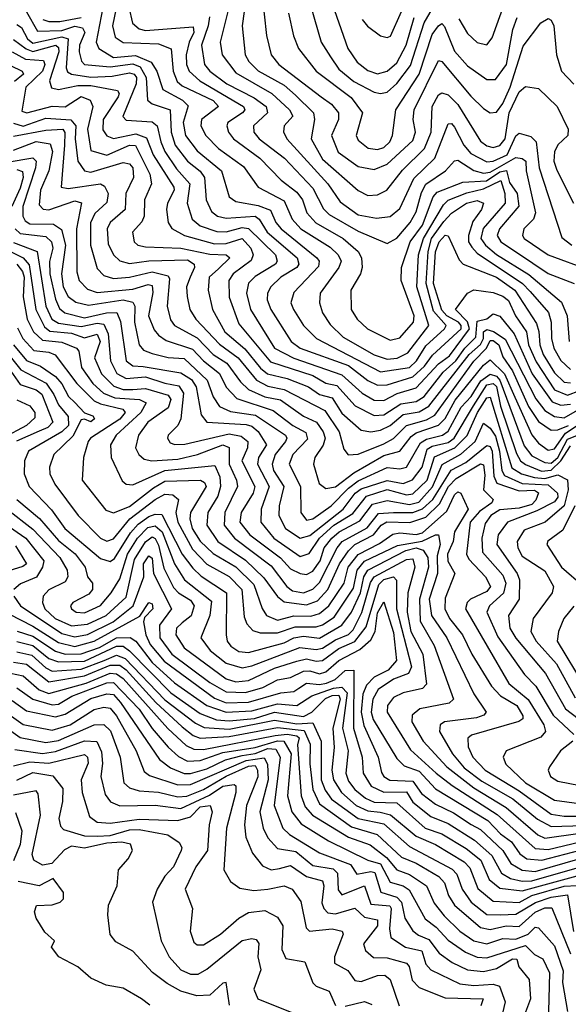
# Model space of a CAD drawing. Extents: x 1308313 to 1441400, y 959662 to 1036319.
# Tile 466 of 656: x 1399794 to 1401498, y 969498 to 972554. Entities that reach past the tile are written whole.
import ezdxf

# ---------------------------------------------------------------- set-up
doc = ezdxf.new("R2010")
doc.units = 0

msp = doc.modelspace()

# ---------------------------------------------------------------- linework, layer by layer
at = {"layer": '0CON10XD'}
for points in [[(1400538.9, 972705), (1400560.8, 972505), (1400574.9, 972444.9), (1400599.2, 972415), (1400730, 972315), (1400762.4, 972292.4), (1400783.7, 972265), (1400784.1, 972245), (1400762.4, 972195), (1400782.9, 972142.9), (1400845, 972099), (1400895, 972089), (1400935, 972105.5), (1401015, 972179), (1401023.8, 972205), (1401015.7, 972245), (1401019, 972275), (1401095, 972428), (1401105, 972424.7), (1401195, 972316.9), (1401235, 972279.3), (1401255, 972265.8), (1401275, 972267.4), (1401295, 972294.8), (1401317.9, 972345), (1401357.6, 972472.4), (1401412.2, 972545), (1401435, 972558.5), (1401445, 972553.2), (1401453.3, 972535), (1401461.4, 972445), (1401477, 972395), (1401515, 972354.8)], [(1400501.7, 972655), (1400485.2, 972535.2), (1400494.8, 972445), (1400506, 972425), (1400535, 972396.1), (1400615, 972351.4), (1400650.6, 972320.6), (1400706.7, 972265), (1400709.5, 972245), (1400699.7, 972185), (1400735, 972121), (1400845, 972023.9), (1400875, 972009), (1400905, 972010.4), (1400934.6, 972025.4), (1400982.5, 972087.5), (1401051.4, 972155), (1401072.3, 972205), (1401074.9, 972285.1), (1401095, 972321.4), (1401105, 972327.4), (1401125, 972321.3), (1401155, 972291.7), (1401225, 972177.3), (1401245, 972162.5), (1401265, 972157.9), (1401285, 972163.9), (1401302.1, 972185), (1401314.5, 972265), (1401345, 972330.7), (1401365, 972346.9), (1401405, 972340.6), (1401463.2, 972285), (1401497.6, 972215), (1401496.2, 972195), (1401465, 972165.8), (1401455.3, 972144.7), (1401453.1, 972115), (1401462.8, 972087.3), (1401514, 971985)], [(1400098.8, 972615), (1400082, 972535), (1400090.6, 972500.6), (1400115, 972483.8), (1400225, 972479.9), (1400264.3, 972464.3), (1400270.5, 972395), (1400282.8, 972362.8), (1400299.1, 972349.1), (1400395, 972303.4), (1400411.2, 972285), (1400358.8, 972245), (1400356.5, 972225), (1400372.5, 972195), (1400411.3, 972155), (1400488.9, 972098.9), (1400534.2, 972034.1), (1400615, 971992.3), (1400639.9, 971935), (1400666.8, 971905), (1400757.9, 971847.9), (1400783.2, 971825), (1400792.9, 971805), (1400784.8, 971785), (1400727, 971705), (1400724.7, 971675.2), (1400734.9, 971644.9), (1400757.9, 971607.9), (1400799, 971569), (1400895, 971514.3), (1400935, 971500.9), (1400966.2, 971503.8), (1400999.9, 971520.1), (1401065.1, 971605), (1401027.8, 971725), (1401032.5, 971825), (1401047.9, 971875), (1401110.6, 971979.4), (1401125.3, 971994.7), (1401182.8, 972017.2), (1401235, 972029.3), (1401288.3, 972055), (1401301.1, 972015), (1401302.3, 971985), (1401233.3, 971906.7), (1401226.4, 971875), (1401240.4, 971855), (1401275, 971825.7), (1401375, 971763.8), (1401477.3, 971677.3), (1401494.9, 971634.9), (1401501, 971555)], [(1400698.3, 972595), (1400730.8, 972485), (1400759.1, 972439.1), (1400785, 972400.7), (1400832.2, 972362.2), (1400895, 972329.4), (1400915, 972325.2), (1400935, 972329.8), (1400965, 972356.1), (1401007.9, 972412.1), (1401050.3, 972545), (1401101.6, 972635)], [(1400757.8, 972625), (1400813.4, 972465), (1400842.7, 972422.7), (1400875, 972397.2), (1400905, 972386.3), (1400935, 972394.4), (1400965, 972420.7), (1400994.6, 972475.4), (1401019, 972561)], [(1400052.5, 972592.5), (1400031.4, 972485), (1400039.6, 972465), (1400085, 972437.2), (1400153.4, 972443.4), (1400202.3, 972422.3), (1400220, 972395), (1400238.1, 972338.1), (1400299.8, 972305), (1400316.9, 972286.9), (1400301.8, 972235), (1400309.2, 972195), (1400345, 972147), (1400421.3, 972085), (1400445, 972004.1), (1400465, 971989.7), (1400535, 971978.1), (1400573, 971963), (1400589.7, 971925), (1400605.7, 971905), (1400716.7, 971815), (1400724.3, 971805), (1400722, 971788), (1400645, 971707.5), (1400636, 971675), (1400644.4, 971655), (1400675.2, 971605), (1400715.7, 971565), (1400915, 971460.9), (1401005, 971475.1), (1401026.2, 971495), (1401055, 971541.9), (1401113.9, 971595), (1401118.5, 971605), (1401079.3, 971649.3), (1401056.2, 971735), (1401063, 971835), (1401073.2, 971875), (1401111.6, 971928.4), (1401135, 971953.5), (1401182.1, 971985), (1401215, 971992.7), (1401234.1, 971985), (1401228.7, 971965), (1401201.7, 971928.3), (1401187.9, 971885), (1401187.8, 971865), (1401198, 971848), (1401215, 971829.3), (1401356, 971736), (1401379.7, 971710.3), (1401436.1, 971645), (1401444.9, 971615), (1401445.5, 971565), (1401453.3, 971535), (1401475, 971496.7), (1401505, 971468.3)], [(1400133.3, 972593.3), (1400143.9, 972543.9), (1400165, 972525.8), (1400185, 972521.3), (1400332.7, 972532.7), (1400335.1, 972515), (1400320, 972485), (1400311.1, 972445), (1400312.3, 972415), (1400320.1, 972395), (1400353.4, 972365), (1400489, 972285), (1400493.5, 972275), (1400485.7, 972265), (1400440.6, 972235), (1400437.2, 972225), (1400442.5, 972205), (1400458, 972185), (1400539.4, 972125), (1400605.9, 972055.9), (1400655, 972019.2), (1400672.7, 971995), (1400686.3, 971955), (1400713.7, 971923.7), (1400798.4, 971875), (1400845.6, 971835), (1400855.7, 971815), (1400858, 971785), (1400852.4, 971765), (1400822.2, 971715), (1400823.7, 971655), (1400842.4, 971625), (1400874.1, 971595), (1400945, 971559.4), (1400975, 971566.4), (1401017.6, 971615), (1401019.3, 971635), (1400979, 971745), (1400979.7, 971785), (1401007.2, 971865), (1401045, 971916.9), (1401078.7, 972005), (1401090.5, 972019.5), (1401170.2, 972049.8), (1401243.8, 972053.8), (1401285, 972082.1), (1401306.2, 972086.2), (1401315, 972049.3), (1401338.9, 972015), (1401344.1, 971975.9), (1401284.6, 971905), (1401276.7, 971885), (1401288, 971865), (1401340.5, 971830.5), (1401435, 971766.1), (1401516.2, 971735)], [(1400446.6, 972605), (1400416.8, 972485), (1400422.7, 972445), (1400465, 972389.8), (1400577, 972325), (1400632.4, 972275), (1400642.2, 972255), (1400615.9, 972225), (1400613.5, 972206.5), (1400624, 972185), (1400750.9, 972045), (1400789.2, 971989.2), (1400845, 971948.7), (1400901.9, 971938.1), (1400945, 971944), (1400975, 971968.1), (1401018.4, 972061.6), (1401083.5, 972125), (1401125, 972231.6), (1401135, 972232.6), (1401145, 972221.1), (1401173.9, 972165), (1401195, 972138.6), (1401245, 972113.7), (1401265, 972114.8), (1401307.7, 972135), (1401335, 972194.3), (1401345, 972202.6), (1401382.1, 972192.1), (1401398, 972175), (1401407.8, 972095), (1401478, 971878), (1401508.7, 971855)], [(1401157.5, 972557.5), (1401185, 972512.1), (1401215, 972484), (1401245, 972476.5), (1401262, 972498), (1401300.2, 972605)], [(1399815, 972579.2), (1399849.2, 972519.2), (1399925, 972520.8), (1399965, 972534.3), (1399988.8, 972528.8), (1399996.5, 972515), (1399980, 972475), (1399979.2, 972455), (1399986, 972426), (1399994.9, 972414.9), (1400075, 972408.2), (1400145, 972417.9), (1400167.8, 972407.7), (1400187.3, 972375), (1400190.7, 972305), (1400205, 972292.8), (1400261.5, 972275), (1400264.1, 972205), (1400277.1, 972165), (1400315, 972114.8), (1400354.1, 972084.1), (1400368.3, 972065), (1400373.6, 971995), (1400389.3, 971959.3), (1400408.2, 971945), (1400435, 971938.3), (1400525, 971944.9), (1400538.1, 971935), (1400562.8, 971895), (1400656.1, 971815), (1400661.3, 971795), (1400655.2, 971785), (1400605.3, 971755.3), (1400573.9, 971725), (1400564.1, 971705), (1400562.7, 971685), (1400574.4, 971655), (1400637, 971555), (1400665.3, 971535), (1400815, 971480.8), (1400875, 971433.9), (1400905, 971420.2), (1400935, 971420.7), (1401015, 971445.4), (1401050.9, 971479.1), (1401076.5, 971513.5), (1401164.8, 971595), (1401165.2, 971605), (1401157, 971615), (1401121.1, 971635), (1401105, 971653.1), (1401079.5, 971735), (1401085.7, 971834.3), (1401096.9, 971865), (1401115, 971885.6), (1401125, 971883.9), (1401159.3, 971809.3), (1401171.8, 971795), (1401275, 971755.1), (1401331.9, 971715), (1401398.8, 971611.2), (1401406.8, 971586.8), (1401409.1, 971545), (1401420.3, 971515), (1401455, 971457.9), (1401485, 971429.4), (1401505, 971426.6)], [(1399865.4, 972555.4), (1399885, 972548.5), (1399918.8, 972548.8), (1399985, 972561.7)], [(1400383.7, 972563.7), (1400379, 972535), (1400359.1, 972475), (1400368.1, 972415), (1400384.1, 972395), (1400437, 972355), (1400522.4, 972312.4), (1400559.8, 972285), (1400563.3, 972265), (1400520.2, 972225), (1400521.6, 972205), (1400538.1, 972185), (1400616.2, 972125), (1400705, 972031.9), (1400737.5, 971967.5), (1400755, 971949.9), (1400845, 971897.8), (1400935, 971860), (1400965, 971876), (1401006.6, 971925), (1401025, 971958.4), (1401041.7, 972018.3), (1401055, 972044.2), (1401116.8, 972085), (1401145, 972116.2), (1401155, 972118.6), (1401205, 972086), (1401235, 972077.9), (1401255, 972081.3), (1401335, 972126.9), (1401355, 972123.4), (1401366, 972115), (1401366.7, 972085), (1401395.7, 971955), (1401389.8, 971935), (1401359.7, 971905), (1401356.2, 971885), (1401361.4, 971875), (1401435, 971824.3), (1401565, 971777.4)], [(1400629, 972575), (1400644.2, 972504.2), (1400659.5, 972465), (1400715, 972394.8), (1400823.3, 972313.3), (1400858.6, 972265), (1400839.5, 972195), (1400845, 972180), (1400876.1, 972156.1), (1400905, 972151.6), (1400925, 972157.5), (1400943.3, 972175), (1400951.7, 972195), (1400962, 972275), (1401034.9, 972385), (1401075, 972508.4), (1401095, 972535.3), (1401105, 972543.1), (1401113.1, 972533.1), (1401145, 972456.5), (1401185, 972410.9), (1401245, 972368.8), (1401271.5, 972368.5), (1401306.4, 972415), (1401326.1, 972523.9), (1401339.2, 972560.8)], [(1400857.4, 972555), (1400874.1, 972534.1), (1400915, 972504.6), (1400935, 972498.7), (1400946.2, 972503.8), (1400979.9, 972580.1)], [(1399785, 972539.4), (1399800, 972530), (1399818.1, 972495), (1399835, 972481.6), (1399925, 972501.1), (1399944.7, 972495), (1399938.6, 972405), (1399942.8, 972392.8), (1399954.6, 972385), (1400015, 972376.5), (1400081, 972379), (1400135, 972389.8), (1400149.7, 972385), (1400157.2, 972375), (1400156.1, 972355), (1400114.2, 972254.2), (1400125, 972242.7), (1400205, 972237.2), (1400221.3, 972225), (1400231.9, 972175), (1400245, 972145.2), (1400281.1, 972091.1), (1400322.7, 972045), (1400314.5, 971985), (1400330.2, 971935), (1400355, 971914.6), (1400406.8, 971896.8), (1400435, 971895.7), (1400485, 971909.5), (1400505, 971906.5), (1400588.7, 971825), (1400593.9, 971805), (1400588.7, 971795), (1400525, 971756.8), (1400505, 971736.7), (1400498.9, 971705), (1400510.7, 971655), (1400585.6, 971535), (1400645, 971503.4), (1400795, 971452.3), (1400857.6, 971395), (1400895, 971373.5), (1400925, 971372.3), (1400966.4, 971393.6), (1401025, 971411.7), (1401095, 971486.6), (1401129.4, 971510.6), (1401191.3, 971595), (1401185, 971616.8), (1401147.8, 971655), (1401185, 971705.9), (1401205, 971716.1), (1401265, 971707.8), (1401295, 971696.3), (1401312.2, 971682.2), (1401333.8, 971635), (1401367.8, 971585), (1401374.4, 971545), (1401398.2, 971491.8), (1401455, 971405.3), (1401495, 971388.9), (1401533.5, 971403.5)], [(1399775, 972493.1), (1399814, 972464), (1399835, 972455.9), (1399906.4, 972475), (1399915, 972468), (1399916, 972455), (1399886.2, 972365), (1399892.5, 972342.5), (1399915, 972337.9), (1399975, 972350.2), (1400015, 972350.5), (1400098.1, 972335), (1400103.1, 972325), (1400100.1, 972315), (1400052.8, 972245), (1400052.5, 972212.5), (1400065, 972194), (1400085, 972186), (1400155, 972200.6), (1400187.8, 972187.8), (1400209, 972135), (1400273.2, 972035), (1400274.2, 972025), (1400253.5, 971985), (1400250.2, 971965), (1400255.1, 971925.2), (1400266.3, 971906.3), (1400306, 971885), (1400398.9, 971858.9), (1400435, 971859.8), (1400485, 971875.3), (1400511.5, 971845), (1400519.2, 971825), (1400513.4, 971806.6), (1400457.3, 971765), (1400443.5, 971745), (1400445, 971693.1), (1400475, 971610), (1400572.8, 971492.8), (1400705, 971450.1), (1400745, 971425.8), (1400779.1, 971419.1), (1400835.7, 971355.7), (1400895, 971325.4), (1400925, 971327.7), (1400978, 971362), (1401025, 971369.6), (1401050.3, 971385), (1401109.8, 971460.2), (1401148.9, 971495), (1401176.3, 971535), (1401210.9, 971569.1), (1401215, 971618.8), (1401244.7, 971625.3), (1401265, 971640.9), (1401285, 971633.8), (1401329.5, 971579.5), (1401385.4, 971455.4), (1401447.6, 971367.6), (1401475, 971358.2), (1401505, 971360.4)], [(1399770.3, 972455), (1399812, 972432), (1399868.1, 972428.1), (1399872.6, 972415), (1399865, 972395), (1399813.3, 972345), (1399800.5, 972270.5), (1399815.7, 972265.7), (1399895, 972286.5), (1399935.6, 972284.4), (1399985, 972315.7), (1400012.6, 972305), (1400020.7, 972285), (1400004.7, 972215), (1400015, 972148.2), (1400065, 972134), (1400135, 972165.1), (1400154.2, 972164.2), (1400197.9, 972075), (1400203.1, 972045), (1400182, 971995), (1400181, 971945), (1400173, 971927), (1400144.2, 971895), (1400149.1, 971865), (1400160.9, 971855), (1400185, 971849.4), (1400295, 971845.5), (1400385, 971826.4), (1400435, 971824.4), (1400447, 971815), (1400411.3, 971781.3), (1400383, 971755), (1400378.9, 971715), (1400393.1, 971655), (1400431, 971585), (1400493.1, 971533.1), (1400542.4, 971472.4), (1400563.8, 971455), (1400625, 971440.8), (1400690.9, 971415), (1400725, 971390.9), (1400765, 971380.6), (1400795, 971333.2), (1400855, 971280), (1400884.5, 971274.5), (1400915, 971280.2), (1400945, 971294.9), (1400985, 971328.6), (1401035, 971336.8), (1401065, 971354.2), (1401189.6, 971515), (1401225, 971546.2), (1401234.2, 971565), (1401235, 971585), (1401245, 971592.7), (1401266.1, 971586.1), (1401302.2, 971562.2), (1401397.2, 971377.2), (1401425, 971340.8), (1401455, 971322.6), (1401485, 971318.9), (1401595, 971381.2)], [(1399765, 972412.2), (1399801.7, 972395), (1399805.9, 972385), (1399777.7, 972362.3)], [(1399775, 972233.2), (1399805, 972224.3), (1399875, 972248.9), (1399953.2, 972243.2), (1399968.3, 972225), (1399965.8, 972185), (1399975, 972115.6), (1399994.8, 972085), (1400015, 972080.9), (1400115, 972111.1), (1400135, 972106.8), (1400145.1, 972095), (1400147.6, 972065), (1400123.5, 972015), (1400121.2, 971965), (1400075.2, 971925), (1400065.9, 971905), (1400068.8, 971858.8), (1400085, 971824.7), (1400105.4, 971805.4), (1400135, 971797.4), (1400195, 971805.6), (1400315, 971809.1), (1400336.1, 971795), (1400337.1, 971785), (1400323, 971755), (1400312.4, 971725), (1400313.9, 971695), (1400322.5, 971655), (1400340.6, 971625), (1400415, 971547.4), (1400472.9, 971505), (1400529.7, 971435), (1400565, 971416.9), (1400615, 971406.8), (1400741.4, 971341.4), (1400786.4, 971275), (1400800.8, 971220.8), (1400814, 971204), (1400845, 971206.1), (1400925, 971238.2), (1400955.5, 971254.5), (1400995.8, 971295), (1401057.3, 971312.7), (1401083.3, 971326.7), (1401205, 971494.4), (1401244, 971535), (1401255, 971558.6), (1401265, 971559), (1401282.7, 971545), (1401295, 971507.7), (1401324.7, 971464.7), (1401374, 971354), (1401405, 971307.5), (1401445, 971280), (1401465, 971281.4), (1401498.4, 971295)], [(1399775, 972192.7), (1399875, 972211.4), (1399928.4, 972215), (1399933.9, 972203.9), (1399933.4, 972165), (1399922.9, 972035), (1399945, 972030.2), (1400045, 972044.4), (1400057.8, 972037.8), (1400069.1, 972015), (1400065, 971986.8), (1400027, 971953), (1400014.1, 971924.1), (1400014, 971855), (1400035, 971782), (1400055, 971760.7), (1400085, 971751), (1400134.7, 971754.7), (1400205, 971772.1), (1400255, 971759.6), (1400259.5, 971749.5), (1400251.6, 971665), (1400262.4, 971622.4), (1400275, 971604.8), (1400345, 971566.7), (1400394.8, 971514.8), (1400437.8, 971487.8), (1400479.7, 971429.7), (1400505, 971406.3), (1400555, 971384), (1400604, 971374), (1400675, 971323.6), (1400715.5, 971305.5), (1400737.1, 971275), (1400742.5, 971255), (1400736.9, 971233.1), (1400710.6, 971195), (1400706.5, 971175), (1400723.8, 971115), (1400745, 971098.8), (1400775, 971104), (1400832, 971148), (1400925, 971201), (1400975, 971214.9), (1401009.6, 971260.4), (1401025, 971271.8), (1401095, 971295.3), (1401115, 971316.8), (1401146.5, 971373.5), (1401235, 971481.8), (1401255, 971498.2), (1401299.7, 971455), (1401332.1, 971382.1), (1401385, 971265.2), (1401405, 971239.3), (1401435, 971218.3), (1401455, 971222.4), (1401489.6, 971270.4), (1401575, 971327.4)], [(1399775, 972149.5), (1399845, 972176.5), (1399888.7, 972168.7), (1399896.3, 972145), (1399884.7, 972085), (1399859, 972025), (1399855, 971979.2), (1399866.4, 971966.4), (1399884.6, 971964.6), (1399965, 971992.6), (1399985.7, 971985.7), (1399970.6, 971905), (1399971.3, 971771.3), (1399978.3, 971745), (1400005, 971718.4), (1400035, 971707.6), (1400145, 971718.2), (1400192.9, 971732.9), (1400205, 971729), (1400207.7, 971707.7), (1400193.9, 971635), (1400212.1, 971592.1), (1400224.9, 971574.9), (1400248.7, 971558.7), (1400331.2, 971531.2), (1400365.1, 971495), (1400415, 971456.4), (1400435, 971414), (1400468.6, 971378.6), (1400581.2, 971341.2), (1400642.3, 971295), (1400683.1, 971273.1), (1400687.8, 971252.2), (1400642.3, 971205), (1400631.3, 971175), (1400666.2, 971105), (1400667.2, 971025), (1400685, 971001), (1400705, 971004.8), (1400761.7, 971045), (1400815, 971100.4), (1400845, 971122.5), (1400935, 971164.7), (1400975, 971159.7), (1400995, 971165.2), (1401038.7, 971241.3), (1401057.4, 971252.6), (1401107.1, 971265), (1401125, 971277.2), (1401165, 971351.8), (1401196.3, 971385), (1401226.6, 971433.4), (1401255, 971454.5), (1401275, 971447.8), (1401285, 971435.5), (1401361.1, 971231.1), (1401385, 971200.4), (1401425, 971180.2), (1401445, 971177.8), (1401465.5, 971195), (1401495, 971252.4), (1401524, 971264)], [(1399755, 972112.2), (1399835, 972126.1), (1399844.7, 972115), (1399843.3, 972095), (1399803.7, 971975), (1399803.3, 971945), (1399810.5, 971930.5), (1399825, 971920.5), (1399899.5, 971919.5), (1399923.4, 971903.4), (1399936.4, 971855), (1399923.6, 971765), (1399929.4, 971725), (1399945, 971695.6), (1399967.9, 971677.9), (1400008.1, 971668.1), (1400115, 971684.6), (1400145, 971677.1), (1400151.8, 971665), (1400150.9, 971615), (1400165.4, 971545.4), (1400179, 971529), (1400205, 971518.6), (1400255, 971505.8), (1400305, 971503), (1400376.5, 971435), (1400395, 971383.4), (1400415, 971353.3), (1400448.6, 971338.6), (1400526.4, 971326.4), (1400619.2, 971265), (1400624.2, 971255), (1400620.1, 971245), (1400587.8, 971205), (1400578.2, 971175), (1400582, 971155), (1400614.9, 971105), (1400599.6, 971045), (1400598.7, 971015), (1400619.1, 970975), (1400665, 970944.9), (1400695, 970953.3), (1400799, 971035), (1400835.6, 971084.4), (1400855, 971098.5), (1400935, 971124.4), (1400985, 971114.1), (1401014.5, 971125.5), (1401043.6, 971165), (1401059.3, 971220.7), (1401075, 971230.7), (1401125, 971242), (1401143.8, 971255), (1401203.8, 971356.2), (1401245, 971420.5), (1401265, 971425.4), (1401275, 971415.4), (1401287.8, 971355), (1401337.5, 971207.5), (1401349.1, 971185), (1401365, 971173.2), (1401415, 971153.3), (1401445, 971156), (1401475.2, 971184.8), (1401505, 971231.2)], [(1399785, 972089.8), (1399803, 972083), (1399804.7, 972065), (1399795, 972031.9), (1399769.4, 971975)], [(1399780.3, 971905), (1399795, 971891.1), (1399875, 971880.9), (1399893, 971865), (1399897.4, 971845), (1399886.2, 971803.8), (1399887.3, 971765), (1399905, 971687.2), (1399918.1, 971658.1), (1399934.6, 971644.6), (1399995, 971628.8), (1400064.1, 971644.1), (1400095.4, 971645), (1400107.5, 971617.5), (1400124.3, 971495), (1400145, 971479.4), (1400177.7, 971477.7), (1400295, 971458.4), (1400327.7, 971437.7), (1400342.6, 971415), (1400357.8, 971327.8), (1400375.4, 971305.4), (1400497.3, 971297.3), (1400515, 971292.4), (1400535, 971275.5), (1400560.7, 971235), (1400535.4, 971195), (1400532.4, 971175), (1400568.8, 971105), (1400543.7, 971035), (1400543.2, 970995), (1400583.6, 970945), (1400665, 970887.5), (1400693.1, 970896.9), (1400725.7, 970945), (1400769.6, 970985), (1400829, 971021), (1400871.4, 971075), (1400935, 971095.5), (1400995, 971079.9), (1401015, 971082.7), (1401059.6, 971125), (1401082.4, 971197.6), (1401145.2, 971224.8), (1401183.9, 971263.9), (1401215.7, 971335), (1401245, 971380.1), (1401255, 971382.8), (1401322.9, 971162.9), (1401352.1, 971145), (1401393.3, 971133.3), (1401425, 971129.8), (1401465, 971141.9), (1401495.8, 971125.8), (1401497.1, 971095), (1401485, 971044.9), (1401425.7, 970994.3), (1401360.8, 970969.2), (1401339.3, 970935), (1401340.8, 970915), (1401355, 970888.9), (1401425, 970843.7), (1401451.6, 970795), (1401447.5, 970775), (1401388.4, 970695), (1401381.6, 970655), (1401397.9, 970625), (1401461, 970555), (1401519.6, 970449.6)], [(1399775, 971863.1), (1399847.9, 971835), (1399875.1, 971665.1), (1399894.3, 971625), (1399915, 971612.5), (1399985, 971601.6), (1400035, 971612.5), (1400055, 971609.2), (1400068.9, 971578.9), (1400075.8, 971495), (1400096, 971456), (1400125, 971441), (1400185, 971445.3), (1400244.4, 971425.6), (1400287.9, 971417.9), (1400302.4, 971395), (1400294.9, 971315.2), (1400285.5, 971294.5), (1400255.4, 971265), (1400252.8, 971255), (1400261.3, 971241.3), (1400275.7, 971235.7), (1400307.2, 971237.2), (1400445, 971268.3), (1400481.4, 971261.4), (1400502.3, 971245), (1400501.8, 971225), (1400483.8, 971185), (1400524.4, 971105), (1400519, 971085), (1400481.8, 971025), (1400478, 970995), (1400509.3, 970955), (1400604, 970884), (1400635, 970850.1), (1400665, 970835.1), (1400685, 970832.4), (1400705, 970842.8), (1400727, 970875), (1400740.1, 970915), (1400764, 970945), (1400786.4, 970965), (1400850.9, 970999.1), (1400889.9, 971050.1), (1400935, 971061.7), (1401005, 971048.9), (1401033.4, 971056.6), (1401076.1, 971103.9), (1401106.2, 971173.8), (1401164.3, 971205.7), (1401209.2, 971245), (1401235, 971302.4), (1401255, 971286.7), (1401271.5, 971261.5), (1401284.2, 971215), (1401291.3, 971155), (1401299.7, 971139.7), (1401355, 971114.8), (1401435, 971110.9), (1401464.6, 971085), (1401465, 971071.8), (1401455, 971057.7), (1401400.6, 971029.4), (1401309.1, 970995), (1401280.4, 970955), (1401275.8, 970925), (1401339.3, 970835), (1401346.8, 970815), (1401345.2, 970755), (1401311.9, 970705), (1401316.6, 970665), (1401334.8, 970634.8), (1401427.1, 970525), (1401489.3, 970415), (1401567.7, 970355)], [(1399755, 971840.2), (1399805, 971815.1), (1399823, 971793), (1399844.6, 971655), (1399870.9, 971600.9), (1399887.9, 971587.9), (1399955, 971581.2), (1399995, 971566.9), (1400035, 971578.3), (1400043.6, 971555), (1400026.1, 971505), (1400048, 971455), (1400086.3, 971416.3), (1400115, 971406.5), (1400145, 971406.3), (1400185, 971409.3), (1400255, 971389.3), (1400263.5, 971375), (1400255, 971349.5), (1400192.3, 971305), (1400162.9, 971265), (1400154, 971225), (1400164.2, 971205), (1400180.5, 971190.5), (1400204.9, 971184.9), (1400285, 971189.9), (1400346.5, 971205), (1400425, 971234.4), (1400445, 971226), (1400444.3, 971175), (1400467.1, 971125), (1400470.1, 971105), (1400431.4, 971025), (1400429.5, 970985), (1400461.2, 970945), (1400575, 970859.1), (1400623.9, 970795), (1400641.8, 970781.8), (1400675, 970775.1), (1400705, 970786.2), (1400725, 970807.3), (1400779.6, 970915), (1400795.8, 970935), (1400873.3, 970976.7), (1400908.6, 971021.4), (1400955, 971024.7), (1401015, 971024.6), (1401045, 971035.5), (1401076.7, 971065), (1401133.8, 971156.2), (1401179.9, 971180.1), (1401245, 971232.6), (1401255, 971229.2), (1401261.2, 971215), (1401267.1, 971137.1), (1401276.1, 971116.1), (1401345, 971091.9), (1401393.4, 971093.4), (1401405.5, 971085.5), (1401397.6, 971062.4), (1401385, 971049.5), (1401345, 971038.1), (1401285, 971032.7), (1401257.7, 971015), (1401240, 970990), (1401229.9, 970945), (1401231.5, 970901.5), (1401295, 970830.5), (1401303.7, 970805), (1401296.4, 970773.6), (1401253.3, 970735), (1401245.2, 970714.8), (1401278.9, 970638.9), (1401361.8, 970521.8), (1401397.6, 970485), (1401451, 970395), (1401515.3, 970335.3)], [(1399785, 971795), (1399803.2, 971773.2), (1399807.6, 971755), (1399804.5, 971694.5), (1399817.7, 971625), (1399836.4, 971585), (1399865, 971559.5), (1399925, 971553.5), (1399970, 971535), (1399977.4, 971525), (1399986.1, 971475), (1400021.5, 971425), (1400053.9, 971395), (1400089.6, 971380.4), (1400165.7, 971375.7), (1400186.8, 971365), (1400170.2, 971335), (1400093.9, 971265), (1400075.9, 971235), (1400077.6, 971195), (1400112.5, 971122.5), (1400125, 971112.8), (1400145, 971110.4), (1400245, 971155.2), (1400400, 971170), (1400416, 971135), (1400418, 971105), (1400409.2, 971075), (1400378.7, 971025), (1400375.1, 970985), (1400409.9, 970935), (1400495, 970876.9), (1400551.9, 970821.9), (1400595, 970763.5), (1400615, 970746.8), (1400685, 970738.2), (1400719.3, 970750.7), (1400750.7, 970785), (1400787.1, 970865), (1400815, 970905.9), (1400835.3, 970924.7), (1400892.8, 970955), (1400917.1, 970985), (1400934.1, 970995.9), (1401006.2, 970993.8), (1401055, 971009.8), (1401098.3, 971051.7), (1401126.3, 971105), (1401149.8, 971130.2), (1401225, 971175.8), (1401235, 971172.9), (1401239.1, 971140.9), (1401234.1, 971095), (1401264.1, 971065), (1401260.8, 971055), (1401222.5, 971027.5), (1401192.7, 970995), (1401181.8, 970895), (1401189.4, 970879.4), (1401240.8, 970825), (1401256.5, 970795), (1401245, 970779.5), (1401193.8, 970755), (1401184, 970745), (1401178.2, 970725), (1401313.6, 970493.6), (1401373.6, 970443.6), (1401422.4, 970365), (1401427.3, 970345), (1401412.5, 970327.5), (1401304.5, 970285), (1401295.4, 970265), (1401303.5, 970243.5), (1401365.2, 970185), (1401455, 970131.9), (1401555, 970117.8)], [(1399787.5, 971597.5), (1399804.2, 971565), (1399837.6, 971527.6), (1399885, 971522.5), (1399904.5, 971514.5), (1399971.4, 971425), (1400025, 971371.6), (1400045, 971361.5), (1400114.8, 971345), (1400122, 971335), (1400105.4, 971314.6), (1400014.4, 971255), (1400006.3, 971245), (1399992, 971195), (1399987.8, 971125), (1400061.6, 971031.6), (1400085, 971023), (1400135, 971043.3), (1400209.1, 971100.9), (1400245, 971121.4), (1400355.4, 971125), (1400367.5, 971117.5), (1400373, 971105), (1400324.6, 971025), (1400322, 971005), (1400329.8, 970975), (1400355, 970936), (1400395, 970897.2), (1400465, 970855.9), (1400521.1, 970801.1), (1400546.9, 970726.9), (1400560.8, 970705), (1400595, 970690.8), (1400645, 970703.3), (1400697.8, 970702.2), (1400725, 970711.5), (1400753.8, 970735), (1400802.1, 970805), (1400814.7, 970855), (1400845.5, 970894.5), (1400911.5, 970928.5), (1400952.5, 970957.5), (1400975, 970961.2), (1401025, 970955.9), (1401045, 970961.8), (1401121, 971029), (1401145, 971079.5), (1401155, 971088.3), (1401164.1, 971084.1), (1401187.1, 971035), (1401144.9, 970965), (1401140.3, 970935), (1401122.9, 970895), (1401123.7, 970873.7), (1401145.3, 970835), (1401115, 970758.9), (1401114.9, 970725), (1401129.4, 970695), (1401169.6, 970645), (1401198.7, 970585), (1401259.4, 970485), (1401287, 970455), (1401338.3, 970425), (1401356.8, 970393.2), (1401356.3, 970383.7), (1401344.8, 970375.2), (1401196.8, 970333.2), (1401186.4, 970323.6), (1401187, 970297), (1401201, 970265), (1401239.7, 970225), (1401345, 970160.4), (1401445, 970088.2), (1401485, 970081.6), (1401545, 970081.7)], [(1399735.1, 971545), (1399797.6, 971467.6), (1399875.9, 971425.9), (1399900.4, 971390.4), (1399915, 971358.6), (1399945, 971322.3), (1399945.1, 971295), (1399925, 971274.7), (1399821.5, 971215), (1399809, 971185), (1399807.6, 971145), (1399823.7, 971105), (1399892.7, 971032.7), (1399933.8, 970975), (1400045, 970881.7), (1400075, 970872.6), (1400088.3, 970881.7), (1400138.2, 970961.9), (1400161.5, 970988.5), (1400195, 971011.8), (1400215, 971019.6), (1400235, 971018.3), (1400299, 970895), (1400331.8, 970851.8), (1400357.3, 970827.3), (1400436.8, 970775), (1400434.8, 970645), (1400438.5, 970625), (1400449.6, 970609.6), (1400475, 970593.4), (1400505, 970590.3), (1400615, 970620.4), (1400645, 970635.8), (1400675, 970640.1), (1400725, 970634.9), (1400795, 970674.7), (1400824.2, 970715), (1400853, 970775), (1400862.9, 970825), (1400875, 970845.5), (1400993.8, 970906.2), (1401025, 970915), (1401047.7, 970907.7), (1401061.2, 970885), (1401064.2, 970855), (1401035.4, 970755), (1401037.4, 970687.4), (1401081.5, 970611.5), (1401141.4, 970445), (1401127.9, 970432.1), (1401036.8, 970415), (1401013.1, 970395), (1401011.6, 970375), (1401047.3, 970315), (1401121.1, 970235), (1401205, 970169.9), (1401305, 970108.7), (1401403.4, 970023.4), (1401425, 970013.3), (1401535, 970028.7)], [(1399774.3, 971545), (1399815, 971496), (1399858.5, 971478.5), (1399905, 971447.2), (1399924.5, 971424.5), (1399945.1, 971385), (1399965, 971366.4), (1399995, 971334.3), (1400021.3, 971325), (1400026.7, 971315), (1400015, 971306.5), (1399995, 971314.8), (1399985, 971311.9), (1399958.7, 971261.3), (1399900, 971205), (1399886.9, 971165), (1399887.4, 971145), (1399902.9, 971112.9), (1399975.2, 971015), (1400045, 970944.8), (1400065, 970935.2), (1400085, 970943.2), (1400135.6, 971004.4), (1400214.6, 971065), (1400245, 971081.4), (1400269.2, 971079.2), (1400287.4, 971065), (1400278.8, 971025), (1400284.9, 970995), (1400330.3, 970910.3), (1400375, 970863.9), (1400445, 970825.9), (1400483.6, 970785), (1400490.7, 970700.7), (1400499.4, 970679.4), (1400518.1, 970658.1), (1400540.6, 970650.6), (1400595, 970650.5), (1400650, 970670), (1400715, 970669.4), (1400735, 970675.6), (1400770.4, 970699.6), (1400830.7, 970789.4), (1400841.8, 970845), (1400865, 970873.8), (1400967.4, 970922.6), (1401044.5, 970935.5), (1401085, 970955.7), (1401094.7, 970954.7), (1401099.7, 970925), (1401090.5, 970889.5), (1401091.8, 970835), (1401065.7, 970755), (1401072.8, 970705), (1401120.8, 970635), (1401205, 970461.1), (1401243.3, 970405), (1401235.5, 970395), (1401212.8, 970387.2), (1401113.8, 970375), (1401100, 970365), (1401098.3, 970345), (1401137.9, 970275), (1401175, 970231.6), (1401229.9, 970190.1), (1401325.5, 970135.5), (1401402.5, 970072.5), (1401445, 970049.8), (1401545, 970053)], [(1399737.7, 971505), (1399795, 971421.6), (1399845.2, 971405), (1399862.3, 971392.3), (1399897, 971305), (1399881.1, 971288.9), (1399855, 971277.2), (1399783.9, 971246.1)], [(1399785, 971374.6), (1399826, 971356), (1399841.2, 971335), (1399841.4, 971318.6), (1399815, 971294.4), (1399741.6, 971255)], [(1399785.5, 971065), (1399855.6, 971005.6), (1399915, 970938), (1399966.7, 970896.7), (1399997.7, 970855), (1400005.1, 970825.1), (1400020.3, 970805), (1400020.6, 970785), (1400008.6, 970771.4), (1399959.2, 970745), (1399952, 970735), (1399954.7, 970725), (1399968.9, 970715), (1399995, 970712.6), (1400045, 970735.7), (1400078.4, 970775), (1400105, 970818.7), (1400128.6, 970895), (1400159.8, 970945), (1400192.1, 970977.9), (1400215, 970983.4), (1400236.7, 970965), (1400274.5, 970865), (1400305.4, 970815.4), (1400389.5, 970749.5), (1400384.4, 970705), (1400356.4, 970635), (1400385.6, 970595.6), (1400435, 970556.9), (1400485, 970542.2), (1400515, 970548.2), (1400663.8, 970605), (1400715, 970599.3), (1400735, 970603), (1400775, 970629.5), (1400815, 970646.1), (1400830.1, 970659.9), (1400856.3, 970713.7), (1400883.2, 970806.9), (1400894.5, 970825), (1400995, 970878.6), (1401015, 970881.2), (1401021.4, 970855), (1400999.9, 970775), (1400997, 970715), (1401009.3, 970655), (1401046, 970585), (1401057.9, 970492.1), (1401045, 970478), (1400985, 970464.3), (1400955, 970450), (1400936.9, 970425), (1400935.8, 970405), (1401008, 970288), (1401087.5, 970215), (1401136.8, 970176.8), (1401277.2, 970087.2), (1401395, 969981.2), (1401435, 969978.2), (1401535, 970002.2)], [(1399755.2, 971035.2), (1399835, 970972.6), (1399918.8, 970885), (1399941.4, 970845), (1399943.5, 970825), (1399935, 970809.7), (1399885, 970784.9), (1399866.8, 970765), (1399864.4, 970745), (1399872.3, 970725), (1399904.5, 970695), (1399955, 970672.3), (1400005, 970677.8), (1400062.2, 970705), (1400125, 970762), (1400151, 970879), (1400185, 970933.2), (1400205, 970948.5), (1400215, 970944.1), (1400225, 970923.6), (1400242.2, 970852.2), (1400271.9, 970791.9), (1400287.1, 970775), (1400325, 970752.2), (1400336, 970735), (1400326.1, 970703.9), (1400298.2, 970681.8), (1400281.2, 970665), (1400279, 970645), (1400305, 970604.9), (1400435, 970507.7), (1400465, 970499.2), (1400505, 970502.7), (1400585, 970541.4), (1400655, 970562.5), (1400685, 970569.8), (1400715, 970562.8), (1400735, 970565.3), (1400785, 970602.5), (1400835, 970624), (1400870.6, 970669.4), (1400909.4, 970800.6), (1400925, 970816.2), (1400955, 970824.6), (1400964.1, 970814.1), (1400964.8, 970725), (1401010.7, 970545), (1401001.7, 970525), (1400955, 970507), (1400906.9, 970475), (1400890.7, 970445), (1400886, 970405), (1400892, 970382), (1400965, 970260.8), (1400987.9, 970237.9), (1401035, 970221.8), (1401085, 970166.8), (1401248, 970068), (1401287.1, 970027.1), (1401321.8, 970001.8), (1401347, 969965), (1401369.5, 969949.5), (1401415.6, 969945.6), (1401535, 969976.7)], [(1401518.3, 971045), (1401480.7, 970969.3), (1401434.8, 970935.2), (1401431.6, 970925), (1401476.9, 970855), (1401546.2, 970795)], [(1399749.2, 970989.2), (1399812.6, 970945), (1399868.7, 970875), (1399865.1, 970855), (1399845.8, 970824.2), (1399796.9, 970803.1), (1399776.3, 970785)], [(1399781.4, 970921.4), (1399815.2, 970865), (1399803.6, 970856.4), (1399732.8, 970835)], [(1399775.6, 970765), (1399796.6, 970735), (1399925, 970649), (1399965, 970638.5), (1400005, 970646.2), (1400084.6, 970685.4), (1400146.1, 970735), (1400179.8, 970825), (1400178.6, 970865), (1400195, 970890.2), (1400205, 970882.7), (1400209.7, 970835), (1400265.3, 970725), (1400228, 970675), (1400229.2, 970635), (1400266.8, 970585), (1400385, 970496.7), (1400435, 970468.1), (1400495, 970465.4), (1400548.8, 970481.2), (1400595, 970504.7), (1400635, 970512.8), (1400675, 970532.1), (1400695, 970533.4), (1400725, 970523.6), (1400745, 970529.4), (1400785, 970565.5), (1400850.6, 970599.4), (1400885, 970628.9), (1400898.2, 970655), (1400905, 970712.8), (1400925, 970747.5), (1400955, 970652.5), (1400964.1, 970565), (1400938.3, 970535), (1400895, 970513.6), (1400871.2, 970488.8), (1400859.5, 970460.5), (1400855.1, 970405.1), (1400863, 970363), (1400907.7, 970265), (1400917.8, 970217.8), (1400925, 970204.8), (1400944, 970194), (1401015, 970190.4), (1401042.4, 970152.4), (1401085, 970119.1), (1401141.8, 970091.8), (1401195.9, 970055.9), (1401225, 970040.9), (1401294.9, 969975), (1401319.6, 969935), (1401355, 969914.2), (1401395, 969910.5), (1401535, 969950.1)], [(1399759.8, 970709.8), (1399835, 970671.9), (1399915, 970621.3), (1399965, 970608.7), (1400025, 970625), (1400166.9, 970703.1), (1400195, 970744.7), (1400205, 970741.2), (1400207.3, 970725), (1400181.8, 970698.2), (1400179, 970685), (1400185.3, 970645), (1400199.3, 970615), (1400243.2, 970563.2), (1400398.6, 970448.6), (1400435, 970433.7), (1400505, 970435.4), (1400605, 970464.5), (1400645, 970468.8), (1400661.1, 970478.9), (1400685, 970494.5), (1400725, 970490.3), (1400746.9, 970495), (1400774, 970506), (1400805, 970534.4), (1400831.8, 970535), (1400831.3, 970355), (1400858, 970265), (1400860.7, 970215), (1400885.4, 970175.4), (1400925, 970156.1), (1400995, 970157.4), (1401015.6, 970125.6), (1401070.6, 970080.6), (1401125, 970059.1), (1401206.8, 970006.8), (1401260.1, 969960.1), (1401291, 969905), (1401318.3, 969888.3), (1401355, 969879.8), (1401385, 969880.9), (1401525, 969921.6)], [(1401515, 970733.3), (1401483.8, 970695), (1401467.4, 970655), (1401463.9, 970625), (1401546.8, 970486.8)], [(1399785.9, 970655.9), (1399835, 970640.3), (1399905, 970593.9), (1399935.2, 970585.2), (1399985, 970585.7), (1400041.9, 970605), (1400095, 970635.1), (1400136.8, 970636.9), (1400155.2, 970625.2), (1400205, 970558.6), (1400275, 970496.1), (1400375, 970424.9), (1400435, 970405.1), (1400515, 970409.1), (1400595, 970430.8), (1400655, 970425.8), (1400701.9, 970455), (1400768.8, 970478.8), (1400795, 970481.8), (1400811.6, 970465), (1400796.7, 970355), (1400813.9, 970285), (1400806.8, 970215), (1400815, 970190.4), (1400835, 970164.6), (1400868, 970138), (1400895, 970125.6), (1400965, 970122.9), (1401053.8, 970045), (1401105, 970026.6), (1401181.2, 969981.2), (1401225.9, 969945), (1401251.7, 969885), (1401285, 969858), (1401355, 969850.1), (1401525, 969896.9)], [(1399785, 970623.8), (1399835, 970611.6), (1399885, 970570.9), (1399915, 970560.5), (1399995, 970563.2), (1400095, 970609.4), (1400115, 970609.2), (1400135, 970595.5), (1400263, 970465), (1400355, 970400.1), (1400405, 970380.9), (1400445, 970378), (1400522.9, 970385), (1400585, 970404.3), (1400675, 970391.2), (1400701.3, 970405), (1400743.4, 970446.6), (1400765, 970456.9), (1400785, 970457.5), (1400789.6, 970445), (1400766.3, 970355), (1400770.4, 970295), (1400763.1, 970225), (1400768.2, 970195), (1400793.4, 970155), (1400839.1, 970115), (1400875, 970098), (1400913.8, 970093.8), (1400946.1, 970086.1), (1401025, 970019.8), (1401085, 969994), (1401175, 969939.6), (1401191.7, 969921.7), (1401217, 969857), (1401265, 969817.9), (1401345, 969814.1), (1401385, 969835.1), (1401485, 969864.7), (1401525, 969866.9)], [(1399785, 970591.5), (1399831.6, 970581.5), (1399875, 970541.8), (1399895, 970532.3), (1399985, 970538.3), (1400056.4, 970565), (1400095, 970581.6), (1400121.4, 970571.4), (1400245, 970443.4), (1400340.5, 970370.5), (1400367.3, 970357.3), (1400445, 970352.4), (1400585, 970380.2), (1400655, 970368.5), (1400705, 970371.9), (1400730.1, 970315), (1400730.1, 970195), (1400742.6, 970162.7), (1400762.3, 970135), (1400845, 970074.9), (1400925, 970058.2), (1401005, 969987.7), (1401137.2, 969917.2), (1401151.9, 969901.9), (1401168.5, 969855), (1401196.1, 969815), (1401245, 969776.8), (1401286.9, 969775), (1401335, 969777.8), (1401396.4, 969813.6), (1401445, 969829.9), (1401495, 969837.1), (1401514.1, 969724.1)], [(1399775, 970559.5), (1399815, 970553.6), (1399885, 970498.4), (1399995, 970517.2), (1400075, 970550.2), (1400105, 970550.3), (1400125, 970535.6), (1400217, 970435), (1400298.7, 970358.7), (1400332.7, 970332.7), (1400355, 970323.6), (1400445, 970328.7), (1400595, 970356.6), (1400677.6, 970347.6), (1400695.9, 970305), (1400695.3, 970244.7), (1400704.3, 970164.3), (1400725, 970120), (1400825, 970049.1), (1400904.6, 970024.6), (1400980.4, 969955), (1401025.9, 969935.9), (1401095.6, 969895), (1401113.9, 969875), (1401126, 969835), (1401145, 969805.2), (1401225, 969736.2), (1401255, 969729.7), (1401305, 969741.8), (1401345, 969739.5), (1401395, 969784), (1401425, 969797.4), (1401446.8, 969796.8), (1401504.6, 969654.6)], [(1399765, 970525.7), (1399805, 970517.1), (1399855, 970474.1), (1399885, 970462.2), (1400000.9, 970495), (1400075, 970526.1), (1400095, 970523.8), (1400115, 970509.7), (1400253.8, 970353.8), (1400310.7, 970300.7), (1400335, 970289.5), (1400365, 970288.5), (1400587.4, 970332.6), (1400625, 970336.3), (1400655, 970331.4), (1400662.1, 970325), (1400656.9, 970303.1), (1400668.3, 970145), (1400680.9, 970110.9), (1400703.3, 970085), (1400815, 970016.5), (1400882.7, 969992.7), (1400933.4, 969953.4), (1400965, 969915.4), (1401005, 969901.2), (1401057.8, 969865), (1401081.8, 969811.8), (1401112.1, 969772.1), (1401160.7, 969725), (1401205, 969694.6), (1401245, 969685.1), (1401295, 969702), (1401335, 969699.6), (1401373.8, 969715), (1401395, 969737.7), (1401405, 969735.2), (1401455, 969678.9), (1401481.6, 969601.6), (1401480.3, 969565), (1401495.4, 969475.4)], [(1399785, 970480.2), (1399835, 970444.7), (1399895, 970427.7), (1399915, 970430), (1399955.6, 970454.4), (1400065, 970495.9), (1400085, 970496.9), (1400165, 970414.4), (1400205, 970354.2), (1400255.6, 970295.6), (1400286.9, 970266.9), (1400315, 970252.6), (1400355, 970254.6), (1400425, 970279.3), (1400525, 970295), (1400595, 970315.4), (1400614.3, 970314.3), (1400637.2, 970275), (1400625.3, 970145), (1400639.3, 970095), (1400667.8, 970057.8), (1400753.3, 970005), (1400875.4, 969945.4), (1400915, 969933.5), (1400945, 969877.2), (1400985.3, 969865), (1401003.2, 969853.2), (1401053.3, 969763.3), (1401087.5, 969737.5), (1401125, 969697.2), (1401179.1, 969659.1), (1401215, 969644), (1401245, 969641.6), (1401365, 969680), (1401392.6, 969652.6), (1401418.4, 969638.4), (1401439.4, 969595), (1401435.2, 969435.2)], [(1399770.8, 970440.8), (1399815, 970408.9), (1399905, 970389.8), (1399935, 970398.7), (1400015, 970447.6), (1400065, 970461.3), (1400085, 970459.3), (1400107.1, 970435), (1400227.8, 970257.8), (1400261.9, 970231.9), (1400304.4, 970214.4), (1400325, 970214.1), (1400375, 970228.5), (1400433.6, 970256.4), (1400485, 970270.6), (1400525, 970276.8), (1400565, 970291.4), (1400589.5, 970289.5), (1400603.4, 970265), (1400584.5, 970114.5), (1400611.4, 970045), (1400631.7, 970025), (1400725, 969967.9), (1400821.9, 969931.9), (1400841.6, 969901.6), (1400885, 969909.8), (1400896.6, 969906.6), (1400916, 969846), (1400965, 969830.1), (1400980.3, 969815), (1400990.7, 969765), (1401015, 969726.1), (1401032.2, 969712.2), (1401065, 969699.2), (1401096.4, 969656.4), (1401137, 969627), (1401185, 969604.9), (1401235, 969599.7), (1401275, 969608.6), (1401325, 969639), (1401338.3, 969638.3), (1401344.3, 969614.3), (1401376.2, 969575), (1401380.6, 969515), (1401361.7, 969465)], [(1399735, 970416.1), (1399805, 970366), (1399895, 970349.2), (1399950.6, 970365), (1400025, 970412.6), (1400055, 970419.7), (1400075, 970417.3), (1400095, 970393.1), (1400155.4, 970285), (1400180.5, 970220.5), (1400197.6, 970207.6), (1400285, 970179.2), (1400325, 970179.8), (1400497.6, 970255), (1400553.4, 970263.4), (1400563.3, 970243.3), (1400565.6, 970195), (1400540.2, 970095), (1400550.1, 970045), (1400564.5, 970015), (1400595, 969981.2), (1400651.8, 969971.8), (1400705, 969928.6), (1400767.9, 969917.9), (1400781.5, 969905), (1400783.2, 969853.2), (1400795, 969837.1), (1400865.1, 969865.1), (1400885, 969808.2), (1400943.3, 969803.3), (1400948.1, 969795), (1400942.4, 969732.4), (1400946.7, 969705), (1400992.8, 969675), (1401043.3, 969663.3), (1401055, 969622.4), (1401070.8, 969605), (1401161.2, 969561.2), (1401205, 969556), (1401265, 969560.7), (1401284.2, 969554.2), (1401301.9, 969505), (1401285.5, 969435)], [(1399725.4, 970375.4), (1399795, 970325.7), (1399875, 970311), (1399915, 970316.6), (1400025, 970365.6), (1400055, 970366.1), (1400076.2, 970346.2), (1400105.8, 970265), (1400117.7, 970185), (1400135, 970170.2), (1400165, 970160.8), (1400225, 970156.1), (1400285, 970141.7), (1400313.5, 970143.5), (1400365, 970164.8), (1400435, 970206.2), (1400505, 970237.1), (1400525, 970239), (1400532.7, 970225), (1400533.4, 970203.4), (1400498.6, 970115), (1400492.4, 970055), (1400496.5, 970016.5), (1400517.4, 969967.4), (1400548, 969928), (1400574.9, 969914.9), (1400601.1, 969918.9), (1400635, 969928.5), (1400685, 969894), (1400735, 969880.8), (1400738.9, 969865), (1400732.6, 969812.6), (1400738.3, 969795), (1400751.5, 969781.5), (1400775, 969779), (1400835, 969796.1), (1400865, 969768), (1400905, 969759.8), (1400905, 969741.4), (1400862.2, 969685), (1400868.1, 969665), (1400893, 969643), (1400935, 969642.2), (1400995.5, 969625.5), (1401003.7, 969615), (1401013.1, 969573.1), (1401035, 969550.2), (1401115, 969518.2), (1401233.8, 969515), (1401226.6, 969493.4)], [(1399778.6, 970288.6), (1399865, 970276.1), (1399905, 970282.1), (1399995, 970315.3), (1400033.5, 970313.5), (1400048, 970282), (1400051.6, 970245), (1400046.5, 970205), (1400059.1, 970149.1), (1400075.9, 970125.9), (1400105, 970113.9), (1400215, 970115.5), (1400295, 970105.1), (1400383.2, 970146.8), (1400425, 970174.6), (1400460.2, 970180.2), (1400465.8, 970175.8), (1400465.1, 970155), (1400436.6, 970045), (1400428.2, 969915), (1400448.8, 969878.8), (1400478, 969858), (1400521.3, 969851.3), (1400565.1, 969854.9), (1400615, 969865.2), (1400640.4, 969855), (1400666.7, 969816.7), (1400684, 969735), (1400693.8, 969725), (1400765, 969731.6), (1400795.4, 969725), (1400799.2, 969715), (1400772, 969645), (1400771.9, 969625), (1400813, 969603), (1400835, 969571.4), (1400855, 969568.5), (1400905, 969586.8), (1400927.8, 969587.8), (1400944.5, 969574.5), (1400972.8, 969492.8)], [(1401512.4, 970315), (1401473.6, 970285), (1401440, 970235), (1401435.5, 970225), (1401442.7, 970205), (1401465, 970190.5), (1401535, 970176.6)], [(1399775, 970238), (1399825, 970250.5), (1399885, 970246.4), (1399995, 970273.2), (1400004.9, 970264.9), (1400006.5, 970246.5), (1399984.9, 970195), (1399988.3, 970155), (1400011.2, 970081.2), (1400035, 970063.5), (1400075, 970060.5), (1400165, 970072.8), (1400285, 970067.9), (1400325, 970080.2), (1400355, 970110.6), (1400385.3, 970115), (1400392, 970095), (1400383, 970055), (1400377.6, 969975), (1400340.9, 969925), (1400308, 969855), (1400330.3, 969795), (1400323.1, 969725), (1400335, 969690.5), (1400345, 969682.7), (1400365, 969682.1), (1400418.1, 969715), (1400474.9, 969765.1), (1400505, 969782.4), (1400555, 969788.6), (1400595, 969768.4), (1400611, 969741), (1400607.7, 969667.7), (1400620.4, 969640.4), (1400679.2, 969629.2), (1400704.1, 969564.1), (1400715, 969554), (1400755, 969538.9), (1400775, 969493.9)], [(1399785, 970193.4), (1399835, 970217.1), (1399897.3, 970207.3), (1399928.1, 970168.1), (1399927.4, 970127.4), (1399915.4, 970075), (1399920.3, 970050.3), (1399930.4, 970040.4), (1399995, 970020.6), (1400035, 970019.6), (1400075, 970021.7), (1400135, 970039.5), (1400165, 970039.9), (1400253.7, 970023.7), (1400289.8, 969999.8), (1400297.7, 969985), (1400295.4, 969975), (1400271.5, 969925), (1400245, 969895.4), (1400220.6, 969855), (1400206.8, 969815), (1400233.5, 969695), (1400258.1, 969645), (1400295, 969604.8), (1400325, 969590.8), (1400348.7, 969591.3), (1400375, 969606.3), (1400485, 969696.3), (1400515, 969702.5), (1400528.4, 969698.4), (1400536.5, 969686.5), (1400534.1, 969645), (1400542.7, 969605), (1400520.8, 969545), (1400533.8, 969515), (1400665, 969462.1)], [(1400445.5, 969495), (1400435, 969565.5), (1400425, 969563.8), (1400385, 969526.1), (1400344.4, 969524.4), (1400295, 969538.9), (1400251.8, 969561.8), (1400206.1, 969596.1), (1400145, 969662.9), (1400092.1, 969692.1), (1400075, 969714), (1400067.4, 969775), (1400069.7, 969805), (1400097.1, 969865), (1400100.5, 969915), (1400131.1, 969948.9), (1400144.6, 969975), (1400138.1, 969995), (1400111.2, 970001.2), (1400065, 969998), (1399995, 969982.4), (1399955, 969988.5), (1399932.7, 969977.3), (1399893.7, 969935), (1399865, 969930), (1399838.4, 969945), (1399832.9, 969962.9), (1399858.3, 970085), (1399851.1, 970151.1), (1399845, 970160.8), (1399775, 970147.1)], [(1399775.6, 969944.4), (1399796.6, 969995), (1399801.6, 970035), (1399782, 970092)], [(1400197.8, 969495), (1400172.7, 969515), (1400115, 969547.5), (1400062.6, 969557.4), (1400015, 969578.6), (1399975, 969614.2), (1399915.7, 969645), (1399892.5, 969675), (1399902.5, 969695), (1399871.8, 969721.8), (1399845.6, 969765), (1399840, 969785), (1399845.7, 969804.3), (1399895, 969806.9), (1399919.2, 969815), (1399929.8, 969825), (1399929.8, 969845), (1399898.4, 969888.4), (1399855, 969865.8), (1399788.8, 969878.8)], [(1400805, 969491.7), (1400865, 969506.7), (1400887.5, 969497.5)]]:
    msp.add_lwpolyline(points, dxfattribs=at)

doc.saveas('drawing.dxf')
